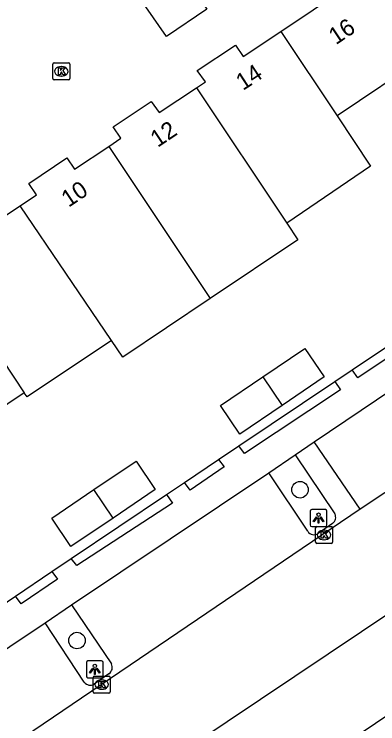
# Model space of a CAD drawing. Extents: x 158797 to 159887, y 384318 to 385255.
# Drawn here: x 159121.21 to 159142.73, y 384774.08 to 384816.03 of the extents above; entities that cross this region are included whole.
import ezdxf

# ---------------------------------------------------------------- set-up
doc = ezdxf.new("R2010")
doc.units = 0
for name, color, linetype in [('IMGEO_Boom', 7, 'Continuous'), ('IMGEO_Haag', 7, 'Continuous'), ('IMGEO_Kolk', 7, 'Continuous'), ('IMGEO_Lichtpunt', 7, 'Continuous'), ('IMGEO_Pand', 7, 'Continuous'), ('IMGEO_Pand_nummerreeks', 7, 'Continuous'), ('IMGEO_Parkeervlak_open', 7, 'Continuous'), ('IMGEO_Rijbaan_lokaal_open', 7, 'Continuous'), ('IMGEO_Voetpad_open', 7, 'Continuous')]:
    doc.layers.add(name, color=color, linetype=linetype)

msp = doc.modelspace()

# ---------------------------------------------------------------- linework, layer by layer
at = {"layer": 'IMGEO_Boom'}
for centre in [(159138.126, 384787.914), (159124.928, 384779)]:
    msp.add_circle(centre, 0.489, dxfattribs=at)
at = {"layer": 'IMGEO_Haag'}
for points in [[(159141.214, 384795.01), (159143.488, 384796.53)], [(159134.512, 384790.515), (159140.183, 384794.321)], [(159131.289, 384788.346), (159133.307, 384789.704)], [(159124.594, 384783.858), (159130.228, 384787.632)], [(159121.286, 384781.63), (159123.45, 384783.087)]]:
    msp.add_lwpolyline(points, dxfattribs=at)
at = {"layer": 'IMGEO_Kolk'}
for p, q in [((159123.507, 384812.225), (159123.507, 384813.077)), ((159123.582, 384813.151), (159124.434, 384813.151)), ((159123.995, 384812.931), (159124.02, 384812.931)), ((159124.508, 384813.077), (159124.508, 384812.225)), ((159124.434, 384812.151), (159123.582, 384812.151)), ((159124.018, 384812.371), (159123.993, 384812.371)), ((159139.049, 384784.817), (159139.049, 384785.669)), ((159139.124, 384785.743), (159139.976, 384785.743)), ((159140.05, 384785.669), (159140.05, 384784.817)), ((159139.537, 384785.523), (159139.562, 384785.523)), ((159139.976, 384784.743), (159139.124, 384784.743)), ((159139.56, 384784.963), (159139.535, 384784.963)), ((159125.893, 384775.97), (159125.893, 384776.822)), ((159125.968, 384776.896), (159126.82, 384776.896)), ((159126.894, 384776.822), (159126.894, 384775.97)), ((159126.381, 384776.676), (159126.406, 384776.676)), ((159126.404, 384776.116), (159126.379, 384776.116)), ((159126.82, 384775.896), (159125.968, 384775.896))]:
    msp.add_line(p, q, dxfattribs=at)
for points in [[(159123.507, 384812.225), (159123.507, 384813.077)], [(159123.582, 384813.151), (159124.434, 384813.151)], [(159123.828, 384812.851), (159123.951, 384812.851), (159123.951, 384812.7), (159124.081, 384812.851), (159124.245, 384812.851), (159124.099, 384812.7), (159124.252, 384812.451), (159124.1, 384812.451), (159124.015, 384812.615), (159123.951, 384812.548), (159123.951, 384812.451), (159123.828, 384812.451), (159123.828, 384812.851)], [(159124.508, 384813.077), (159124.508, 384812.225)], [(159124.434, 384812.151), (159123.582, 384812.151)], [(159139.049, 384784.817), (159139.049, 384785.669)], [(159139.124, 384785.743), (159139.976, 384785.743)], [(159140.05, 384785.669), (159140.05, 384784.817)], [(159139.37, 384785.443), (159139.493, 384785.443), (159139.493, 384785.292), (159139.623, 384785.443), (159139.787, 384785.443), (159139.641, 384785.292), (159139.794, 384785.043), (159139.642, 384785.043), (159139.557, 384785.207), (159139.493, 384785.14), (159139.493, 384785.043), (159139.37, 384785.043), (159139.37, 384785.443)], [(159139.976, 384784.743), (159139.124, 384784.743)], [(159125.893, 384775.97), (159125.893, 384776.822)], [(159125.968, 384776.896), (159126.82, 384776.896)], [(159126.894, 384776.822), (159126.894, 384775.97)], [(159126.214, 384776.596), (159126.337, 384776.596), (159126.337, 384776.445), (159126.467, 384776.596), (159126.631, 384776.596), (159126.485, 384776.445), (159126.638, 384776.196), (159126.486, 384776.196), (159126.401, 384776.36), (159126.337, 384776.293), (159126.337, 384776.196), (159126.214, 384776.196), (159126.214, 384776.596)], [(159126.82, 384775.896), (159125.968, 384775.896)]]:
    msp.add_lwpolyline(points, dxfattribs=at)
for centre, start, end in [((159123.584, 384813.075), 91.552, 178.448), ((159123.584, 384813.075), 91.552, 178.448), ((159124.432, 384813.075), 1.552, 88.448), ((159124.432, 384813.075), 1.552, 88.448), ((159123.584, 384812.227), 181.552, 268.448), ((159123.584, 384812.227), 181.552, 268.448), ((159124.432, 384812.227), 271.552, 358.448), ((159124.432, 384812.227), 271.552, 358.448), ((159139.126, 384785.667), 91.552, 178.448), ((159139.126, 384785.667), 91.552, 178.448), ((159139.974, 384785.667), 1.552, 88.448), ((159139.974, 384785.667), 1.552, 88.448), ((159139.126, 384784.819), 181.552, 268.448), ((159139.126, 384784.819), 181.552, 268.448), ((159139.974, 384784.819), 271.552, 358.448), ((159139.974, 384784.819), 271.552, 358.448), ((159125.97, 384776.82), 91.552, 178.448), ((159125.97, 384776.82), 91.552, 178.448), ((159126.818, 384776.82), 1.552, 88.448), ((159126.818, 384776.82), 1.552, 88.448), ((159125.97, 384775.972), 181.552, 268.448), ((159125.97, 384775.972), 181.552, 268.448), ((159126.818, 384775.972), 271.552, 358.448), ((159126.818, 384775.972), 271.552, 358.448)]:
    msp.add_arc(centre, 0.0765, start, end, dxfattribs=at)
for centre, major_axis, ratio, start_param, end_param in [((159123.994, 384812.651), (-0.387, 0.002), 0.722429, 4.712389, 7.853982), ((159124.019, 384812.651), (-0.39, 0.002), 0.717154, 1.570796, 4.712389), ((159139.536, 384785.243), (-0.387, 0.002), 0.722429, 4.712389, 7.853982), ((159139.561, 384785.243), (-0.39, 0.002), 0.717154, 1.570796, 4.712389), ((159126.38, 384776.396), (-0.387, 0.002), 0.722429, 4.712389, 7.853982), ((159126.405, 384776.396), (-0.39, 0.002), 0.717154, 1.570796, 4.712389)]:
    msp.add_ellipse(centre, major_axis=major_axis, ratio=ratio, start_param=start_param, end_param=end_param, dxfattribs=at)
at = {"layer": 'IMGEO_Lichtpunt'}
for p, q in [((159138.725, 384786.644), (159138.725, 384785.837)), ((159138.725, 384786.644), (159138.725, 384785.837)), ((159139.627, 384786.739), (159138.819, 384786.739)), ((159139.627, 384786.739), (159138.819, 384786.739)), ((159139.721, 384785.837), (159139.721, 384786.644)), ((159139.721, 384785.837), (159139.721, 384786.644)), ((159138.819, 384785.743), (159139.627, 384785.743)), ((159138.819, 384785.743), (159139.627, 384785.743)), ((159125.486, 384777.702), (159125.486, 384776.895)), ((159125.486, 384777.702), (159125.486, 384776.895)), ((159126.388, 384777.797), (159125.58, 384777.797)), ((159126.388, 384777.797), (159125.58, 384777.797)), ((159126.482, 384776.895), (159126.482, 384777.702)), ((159126.482, 384776.895), (159126.482, 384777.702)), ((159125.58, 384776.801), (159126.388, 384776.801)), ((159125.58, 384776.801), (159126.388, 384776.801))]:
    msp.add_line(p, q, dxfattribs=at)
for points in [[(159139.099, 384786.308), (159139.138, 384786.28), (159138.95, 384786.018), (159138.912, 384786.045), (159139.099, 384786.308)], [(159139.201, 384786.26), (159139.248, 384786.26), (159139.248, 384785.938), (159139.201, 384785.938), (159139.201, 384786.26)], [(159139.311, 384786.28), (159139.349, 384786.307), (159139.536, 384786.045), (159139.497, 384786.017), (159139.311, 384786.28)], [(159125.86, 384777.366), (159125.899, 384777.338), (159125.711, 384777.076), (159125.673, 384777.103), (159125.86, 384777.366)], [(159125.962, 384777.318), (159126.009, 384777.318), (159126.009, 384776.996), (159125.962, 384776.996), (159125.962, 384777.318)], [(159126.072, 384777.338), (159126.11, 384777.365), (159126.297, 384777.103), (159126.258, 384777.075), (159126.072, 384777.338)]]:
    msp.add_lwpolyline(points, dxfattribs=at)
for centre in [(159139.224, 384786.442), (159125.985, 384777.5)]:
    msp.add_circle(centre, 0.0994, dxfattribs=at)
for centre, start, end in [((159138.819, 384786.644), 90, 180), ((159138.819, 384786.644), 90, 180), ((159139.627, 384786.644), 0, 90), ((159139.627, 384786.644), 0, 90), ((159138.819, 384785.837), 180, 270), ((159138.819, 384785.837), 180, 270), ((159139.627, 384785.837), 270, 0), ((159139.627, 384785.837), 270, 360), ((159125.58, 384777.702), 90, 180), ((159125.58, 384777.702), 90, 180), ((159126.388, 384777.702), 0, 90), ((159126.388, 384777.702), 0, 90), ((159125.58, 384776.895), 180, 270), ((159125.58, 384776.895), 180, 270), ((159126.388, 384776.895), 270, 0), ((159126.388, 384776.895), 270, 360)]:
    msp.add_arc(centre, 0.0946, start, end, dxfattribs=at)
at = {"layer": 'IMGEO_Pand'}
for points in [[(159136.984, 384815.015), (159142.735, 384818.868), (159142.856, 384818.69), (159144.149, 384819.56), (159145.325, 384820.346), (159145.208, 384820.523), (159145.717, 384820.861)], [(159131.997, 384811.679), (159132.525, 384812.031), (159132.034, 384812.702), (159134.316, 384814.19), (159134.761, 384813.525), (159136.984, 384815.015)], [(159136.984, 384815.015), (159140.318, 384810.016)], [(159145.552, 384813.536), (159140.318, 384810.016)], [(159126.805, 384808.21), (159127.527, 384808.693), (159127.067, 384809.369), (159129.321, 384810.876), (159129.799, 384810.21), (159131.997, 384811.679)], [(159131.997, 384811.679), (159137.346, 384803.672)], [(159140.318, 384810.016), (159142.302, 384807.041), (159137.346, 384803.672)], [(159121.559, 384804.704), (159122.528, 384805.353), (159122.083, 384806.017), (159124.338, 384807.53), (159124.782, 384806.858), (159126.805, 384808.21)], [(159126.805, 384808.21), (159132.819, 384799.222)], [(159117.027, 384801.653), (159117.54, 384802), (159117.092, 384802.663), (159119.354, 384804.191), (159119.802, 384803.528), (159121.559, 384804.704)], [(159126.971, 384796.732), (159121.559, 384804.704)], [(159137.346, 384803.672), (159138.002, 384802.69), (159132.819, 384799.222)], [(159117.027, 384801.653), (159116.663, 384801.407), (159121.811, 384793.654)], [(159132.819, 384799.222), (159127.635, 384795.754), (159126.971, 384796.732)], [(159126.971, 384796.732), (159121.977, 384793.404), (159121.811, 384793.654)], [(159135.923, 384794.585), (159138.419, 384796.273), (159139.561, 384794.589), (159137.066, 384792.899)], [(159137.066, 384792.899), (159134.57, 384791.208), (159133.417, 384792.891), (159135.923, 384794.585)], [(159135.923, 384794.585), (159137.066, 384792.899)], [(159121.811, 384793.654), (159116.831, 384790.309)], [(159125.931, 384787.922), (159128.437, 384789.61), (159129.564, 384787.925), (159127.063, 384786.241)], [(159127.063, 384786.241), (159124.562, 384784.557), (159123.438, 384786.242), (159125.931, 384787.922)], [(159127.063, 384786.241), (159125.931, 384787.922)]]:
    msp.add_lwpolyline(points, dxfattribs=at)
at = {"layer": 'IMGEO_Parkeervlak_open'}
for points in [[(159141.675, 384786.764), (159138.962, 384790.757)], [(159137.838, 384789.987), (159140.185, 384786.497)], [(159138.584, 384785.469), (159136.282, 384788.909)], [(159140.049, 384785.924), (159139.197, 384785.336)], [(159124.598, 384781.113), (159126.964, 384777.62)], [(159125.362, 384776.546), (159123.038, 384780.038)], [(159126.819, 384777.028), (159125.955, 384776.429)]]:
    msp.add_lwpolyline(points, dxfattribs=at)
for centre, radius, start, end in [((159139.79, 384786.288), 0.447, 305.3921, 27.904), ((159138.95, 384785.678), 0.422, 209.7201, 305.797), ((159126.555, 384777.406), 0.461, 304.9107, 27.564), ((159125.719, 384776.795), 0.435, 214.8525, 302.825)]:
    msp.add_arc(centre, radius, start, end, dxfattribs=at)
at = {"layer": 'IMGEO_Rijbaan_lokaal_open'}
for points in [[(159154.711, 384795.372), (159141.675, 384786.764)], [(159129.807, 384771.524), (159155.749, 384788.889), (159157.988, 384790.388)], [(159141.675, 384786.764), (159111.564, 384766.373)]]:
    msp.add_lwpolyline(points, dxfattribs=at)
at = {"layer": 'IMGEO_Voetpad_open'}
for points in [[(159128.239, 384817.581), (159130.655, 384819.209), (159132.621, 384816.32), (159130.232, 384814.702), (159128.239, 384817.581)], [(159138.962, 384790.757), (159151.964, 384799.495), (159154.711, 384795.372)], [(159143.488, 384796.53), (159143.811, 384796.049), (159141.551, 384794.525), (159141.214, 384795.01)], [(159140.183, 384794.321), (159141.214, 384795.01)], [(159140.183, 384794.321), (159140.521, 384793.831), (159134.842, 384790.064), (159134.512, 384790.515)], [(159137.838, 384789.987), (159138.962, 384790.757)], [(159133.307, 384789.704), (159134.512, 384790.515)], [(159136.282, 384788.909), (159137.838, 384789.987)], [(159133.307, 384789.704), (159133.628, 384789.268), (159131.617, 384787.891), (159131.289, 384788.346)], [(159124.598, 384781.113), (159136.282, 384788.909)], [(159130.228, 384787.632), (159131.289, 384788.346)], [(159130.228, 384787.632), (159130.572, 384787.127), (159124.923, 384783.427), (159124.594, 384783.858)], [(159123.45, 384783.087), (159124.594, 384783.858)], [(159123.45, 384783.087), (159123.772, 384782.625), (159121.631, 384781.17), (159121.286, 384781.63)], [(159120.279, 384780.952), (159121.286, 384781.63)], [(159123.038, 384780.038), (159124.598, 384781.113)], [(159110.37, 384771.567), (159123.038, 384780.038)], [(159148.629, 384778.133), (159132.561, 384767.385)]]:
    msp.add_lwpolyline(points, dxfattribs=at)

# ---------------------------------------------------------------- texts
at = {"layer": 'IMGEO_Pand_nummerreeks'}
for s, rotation, p in [('16', 33.8217, (159140.25, 384814.194)), ('14', 33.1055, (159134.75, 384811.489)), ('12', 33.7644, (159129.702, 384808.124)), ('10', 33.8618, (159124.433, 384804.582))]:
    msp.add_text(s, height=1, rotation=rotation, dxfattribs=at).set_placement(p)

doc.saveas('drawing.dxf')
